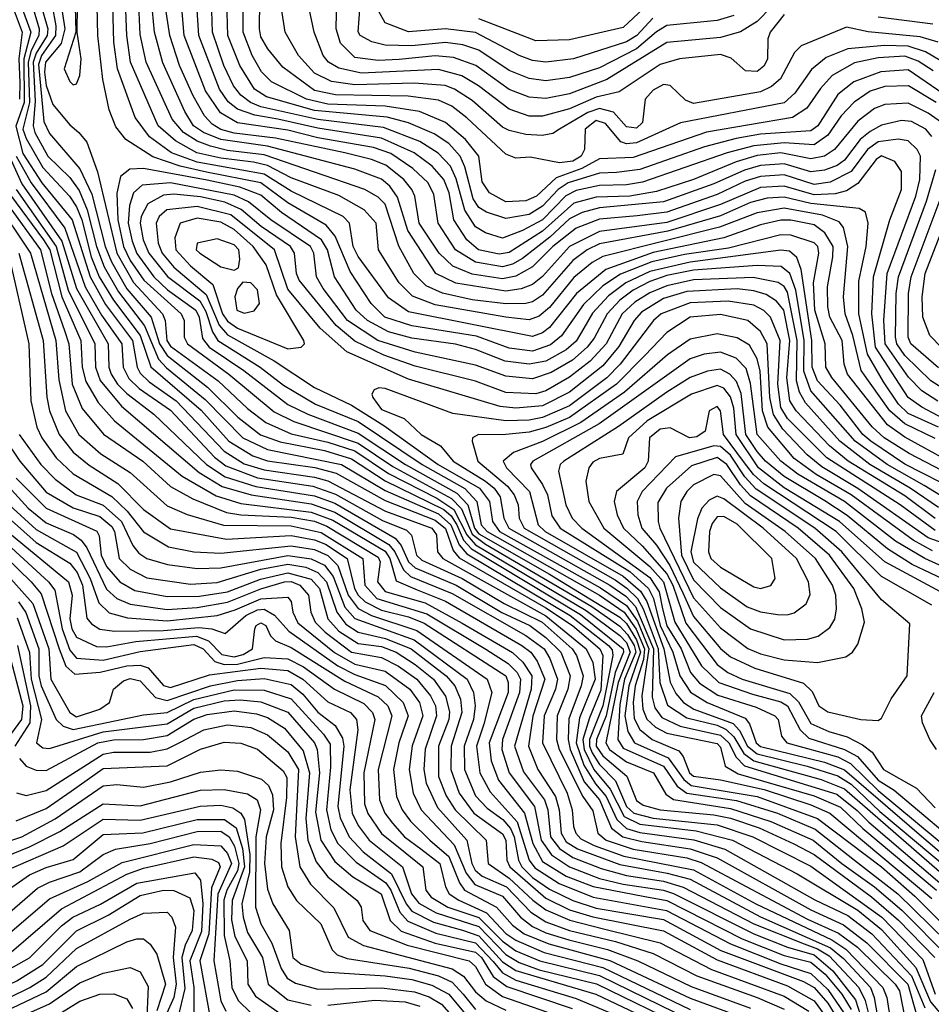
# Model space of a CAD drawing. Extents: x 501367 to 657802, y 482273 to 547541.
# Tile 416 of 656: x 621176 to 623894, y 506285 to 509222. Entities that reach past the tile are written whole.
import ezdxf

# ---------------------------------------------------------------- set-up
doc = ezdxf.new("R2010")
doc.units = 0

msp = doc.modelspace()

# ---------------------------------------------------------------- linework, layer by layer
at = {"layer": '0CON20XD'}
for points in [[(623899.2, 509069.2), (623855, 509098), (623815, 509112.7), (623735, 509107.7), (623665, 509092.8), (623598.8, 509055), (623563.3, 509016.7), (623522.4, 508957.6), (623479.8, 508930.2), (623223.9, 508886.1), (623005, 508810.9), (622905, 508807.3), (622851.5, 508778.5), (622775, 508750.5), (622716.4, 508695), (622685, 508681.6), (622625, 508678.4), (622577, 508705), (622555, 508738.1), (622544.5, 508815), (622505.2, 508865), (622445, 508915.4), (622367.8, 508947.8), (622265, 508964), (622095, 508970.1), (622031, 508985), (621926.5, 509036.5), (621896.4, 509066.4), (621868.7, 509115), (621841.6, 509185), (621840.4, 509455)], [(623920.2, 509100.2), (623876.2, 509126.2), (623825, 509142.9), (623754.7, 509145.3), (623645.1, 509134.9), (623580.6, 509109.4), (623536.6, 509073.4), (623487, 509003), (623455, 508974), (623145.9, 508914.1), (623015, 508854.1), (622985, 508851.9), (622967.7, 508857.7), (622922.1, 508912.1), (622895, 508921.3), (622862.1, 508895), (622859.9, 508835), (622849.7, 508815), (622825, 508799.9), (622785.3, 508794.7), (622698.2, 508811.8), (622655, 508808.5), (622625, 508820.6), (622509.1, 508929.1), (622464, 508964), (622425, 508982.1), (622334.2, 508994.2), (622117.6, 508997.6), (622055, 509010.4), (621960.3, 509080.3), (621915.6, 509135), (621895, 509170.7), (621890.3, 509195), (621893.9, 509445)], [(621335, 509027.3), (621345, 509030.5), (621355.2, 509055), (621359.3, 509105), (621347.3, 509185), (621349.4, 509345), (621345, 509372.9), (621335, 509387.3), (621327.1, 509345), (621341.2, 509261.2), (621343.4, 509185), (621308.1, 509075), (621325, 509037.1), (621335, 509027.3)], [(623924.8, 508914.8), (623885, 508943.2), (623825, 508973), (623755, 508968.5), (623725, 508956.5), (623675, 508919.2), (623605.5, 508835), (623575, 508814.9), (623535, 508806.5), (623445, 508824.6), (623375, 508816.8), (623312.3, 508797.7), (623184.7, 508745), (623075, 508709.4), (622995, 508695.9), (622895, 508692.3), (622828.1, 508675), (622735, 508590.6), (622635, 508527.5), (622605, 508522.3), (622543.8, 508535), (622509, 508565), (622470.7, 508625), (622456.3, 508705), (622440.3, 508745), (622405.2, 508785), (622352.2, 508825), (622255, 508868.9), (622065, 508898.7), (621945.2, 508925.2), (621876.9, 508936.9), (621825.3, 508955.3), (621797.1, 508977.1), (621771.8, 509015), (621710.3, 509175), (621697.2, 509375)], [(624025, 507981.8), (623866.1, 508066.1), (623825, 508094.6), (623727.6, 508245), (623716.4, 508345), (623721.3, 508455), (623770.5, 508625), (623804.8, 508715), (623805, 508769.2), (623785, 508799.1), (623745, 508815.7), (623729.5, 508805), (623675, 508733.4), (623641.5, 508711.5), (623607.2, 508702.8), (623545, 508699.9), (623455, 508725.6), (623385, 508720.9), (623265, 508670.6), (623105, 508616.5), (622905, 508590), (622815, 508545.3), (622735, 508456.3), (622705, 508432.2), (622671.3, 508418.7), (622625, 508411.8), (622475.8, 508435.8), (622416.7, 508465), (622332.9, 508592.9), (622302.4, 508692.4), (622279.9, 508725), (622255, 508745.9), (622175, 508776.4), (621914.7, 508844.7), (621775, 508864.6), (621723.4, 508885), (621693.6, 508905), (621668, 508948), (621603, 509093), (621577.3, 509185), (621562.9, 509345)], [(623895, 508873.4), (623877.6, 508895), (623835, 508918.4), (623805, 508921.5), (623745, 508906.8), (623711.6, 508888.4), (623682.2, 508865), (623635, 508803.1), (623612.9, 508787.1), (623575, 508772.6), (623535, 508767.6), (623455, 508792.4), (623385, 508786.7), (623336.8, 508773.2), (623245, 508732.2), (623095, 508678.4), (622905, 508661.1), (622853.3, 508646.7), (622815, 508627.9), (622756.6, 508573.4), (622675, 508510), (622645, 508493.1), (622615, 508485.1), (622535, 508498.6), (622475.2, 508535.2), (622423.4, 508615), (622410.9, 508700.9), (622393.9, 508735), (622348.2, 508778.2), (622282.5, 508822.5), (622230.8, 508840.8), (622065, 508869.5), (621975, 508892.5), (621825, 508914.2), (621774.1, 508944.1), (621730, 509010), (621666.4, 509175), (621649.9, 509365)], [(623908.2, 508975), (623825.8, 509025), (623755, 509022.7), (623711.5, 509008.5), (623663.9, 508976.1), (623625.2, 508934.8), (623585, 508877.2), (623545, 508848.9), (623455, 508854.8), (623365, 508846), (623285.5, 508824.5), (623033.2, 508736.8), (622985, 508728.8), (622905, 508727.7), (622835, 508712.3), (622803.8, 508696.2), (622734.3, 508625), (622675, 508593.5), (622615, 508570.6), (622565, 508586.2), (622535, 508603.8), (622503.3, 508653.3), (622477.5, 508747.5), (622459.8, 508785), (622423.9, 508823.9), (622368.7, 508858.7), (622260.6, 508900.6), (622065, 508924.6), (621895, 508962), (621864.1, 508975), (621835, 508996.7), (621813.4, 509025), (621784.9, 509084.9), (621751.1, 509185), (621745.8, 509345)], [(623947.9, 508987.9), (623825, 509072.7), (623743.3, 509066.7), (623663.1, 509036.9), (623615, 508998.9), (623555.4, 508905), (623535, 508889.9), (623385, 508880.1), (623312.3, 508867.7), (623217.8, 508842.2), (623025, 508775.3), (622955, 508766.3), (622905, 508764.3), (622811.6, 508735), (622781.8, 508715), (622735, 508665.9), (622695, 508640.8), (622625, 508628.5), (622568.1, 508648.1), (622545, 508661.9), (622527.4, 508687.4), (622503, 508783), (622489, 508815), (622455, 508852.3), (622411.6, 508881.6), (622335, 508914.3), (622271, 508931), (622055, 508951.3), (621911.4, 508991.4), (621875.8, 509015), (621832.4, 509085), (621796.7, 509175), (621791.4, 509345)], [(623460, 509305), (623375, 509216.8), (623325, 509185.2), (623265, 509169.1), (623105, 509153.5), (622926.7, 509043.3), (622815, 509000.5), (622745, 508986.7), (622695, 508990.6), (622635, 509013.4), (622535.4, 509085.4), (622469.5, 509109.5), (622415, 509114.3), (622307, 509103), (622245, 509099.8), (622175, 509109.3), (622132.3, 509152.3), (622119, 509195), (622122.1, 509335)], [(621233.7, 509285), (621259.6, 509195), (621257.3, 509175), (621225, 509121.8), (621216.1, 509095), (621221.6, 508978.4), (621215.6, 508905), (621221.1, 508885), (621260.1, 508815), (621325, 508750.7), (621352.8, 508712.8), (621377.3, 508655), (621404.6, 508545), (621427.2, 508485), (621469.9, 508409.9), (621548.3, 508308.3), (621589.6, 508209.6), (621613.5, 508183.5), (621728.8, 508088.8), (621841.1, 507975), (621915, 507939.7), (622135, 507894.8), (622265, 507817.7), (622425, 507747.8), (622461.1, 507715), (622485.9, 507655.9), (622509.1, 507629.1), (622816.7, 507445), (622931.8, 507355), (622942.7, 507342.7), (622944.3, 507325), (622914.5, 507175.5), (622875, 507075), (622874.6, 507055), (622882.8, 507035), (622905, 506999.8), (622952, 506952), (622985, 506875.1), (623007.1, 506855), (623065, 506840.1), (623255, 506820.3), (623361.7, 506785), (623535, 506696.7), (623746.5, 506545), (623868.3, 506418.3), (623905.4, 506315)], [(621293.8, 509303.8), (621309.9, 509195), (621299.2, 509150.8), (621252.9, 509095), (621249.7, 509065), (621255, 509025.9), (621275, 508968.8), (621325, 508908.1), (621351.8, 508885), (621376.3, 508856.3), (621408.2, 508768.2), (621465.5, 508525), (621515, 508437.9), (621601.8, 508345), (621609.5, 508325), (621614.8, 508265), (621625, 508248.3), (621767.7, 508145), (621855, 508062.3), (621909.9, 508019.9), (621985, 507987), (622095, 507961.9), (622175, 507935.9), (622275, 507868.6), (622419.3, 507795), (622470.4, 507760.4), (622508.5, 507685), (622535, 507655.6), (622865, 507459.8), (622965, 507385.2), (622985, 507363.8), (622996.1, 507335), (622960.5, 507245), (622923.1, 507065), (622934.7, 507045), (622985, 507008.3), (623065.5, 506975), (623102, 506912), (623125.4, 506895.4), (623295, 506869.2), (623415, 506830.4), (623541.4, 506775), (623626.9, 506705), (623725, 506635.8), (623805.8, 506565.8), (623945.7, 506425)], [(621155.8, 509255.8), (621183.6, 509185), (621172.7, 509105), (621176.4, 509035), (621175.5, 508984.5)], [(621172.8, 509282.8), (621209.4, 509185), (621188.1, 509105), (621189.3, 508975), (621164.5, 508904.5), (621185, 508823.1), (621241.5, 508735), (621332.1, 508625), (621385.4, 508454.6), (621431.9, 508371.9), (621512.6, 508265), (621525.6, 508185.6), (621535, 508168), (621561.8, 508141.8), (621642.7, 508085), (621785, 507934.5), (621845, 507897.3), (621905, 507878.9), (622055, 507857.6), (622095, 507846.3), (622266.1, 507756.1), (622404.8, 507705), (622418.9, 507685), (622421.8, 507635), (622437.2, 507615), (622745, 507443.9), (622864.7, 507345), (622884.7, 507305), (622892.1, 507255), (622845, 507139.8), (622835, 507065), (622858.2, 506998.2), (622893, 506943), (622924.1, 506905), (622955.8, 506835.8), (622985, 506809.8), (623025, 506797.2), (623185.7, 506775.6), (623278.1, 506748.1), (623546.7, 506596.7), (623645, 506550.3), (623716.4, 506495), (623835, 506369.6), (623874.3, 506274.3)], [(621215.7, 509255), (621233.8, 509195), (621232.6, 509175), (621210.4, 509129.6), (621201.5, 509095), (621204.8, 508975.2), (621185.4, 508895.4), (621195, 508867.7), (621245, 508780.8), (621324.6, 508695), (621345, 508663.6), (621360.7, 508625), (621389.2, 508515), (621413, 508455), (621455.1, 508385), (621535, 508279.6), (621566.9, 508186.9), (621717.1, 508057.1), (621799.3, 507965), (621871.3, 507921.3), (621915, 507906.2), (622056, 507886), (622119, 507869), (622265, 507788.2), (622415, 507729), (622445, 507703.9), (622468.2, 507638.2), (622486.5, 507616.5), (622745, 507467.9), (622823.6, 507415), (622906, 507345), (622914.8, 507325), (622908.2, 507221.8), (622875, 507139.4), (622855.1, 507075.1), (622858.5, 507045), (622888.1, 506985), (622936.7, 506926.7), (622977.9, 506845), (623025, 506822.2), (623192.5, 506802.5), (623301.3, 506775), (623494.2, 506674.2), (623675, 506565.4), (623745, 506508), (623847.9, 506395), (623892, 506292), (623956.7, 506215)], [(621272.9, 509262.9), (621283.7, 509203.7), (621282.9, 509175), (621240.8, 509115), (621232.1, 509087.9), (621247.9, 508917.9), (621265, 508882.6), (621355, 508777), (621391.1, 508701.1), (621430.3, 508545), (621449.2, 508499.2), (621495, 508419.2), (621567.5, 508335), (621592.5, 508255), (621615, 508219.8), (621736, 508126), (621826.2, 508036.2), (621893.5, 507983.5), (621952.4, 507962.4), (622085, 507936.7), (622165, 507912), (622265, 507846.1), (622440.6, 507760.6), (622462.3, 507742.3), (622478.8, 507715), (622499.4, 507669.4), (622523.1, 507643.1), (622847.8, 507447.8), (622975, 507345.1), (622976.3, 507335), (622951.4, 507275), (622924.4, 507145.6), (622895.8, 507075), (622894.4, 507055), (622915, 507026.4), (622986.1, 506965), (623015, 506893.1), (623035, 506879.4), (623085.5, 506865), (623245, 506850.3), (623295, 506839.9), (623381, 506811), (623483.8, 506763.8), (623545, 506731.6), (623716, 506606), (623796, 506536), (623904.1, 506425)], [(623975, 507851.5), (623827.7, 507927.7), (623753, 507975), (623717.5, 508007.5), (623597.2, 508155), (623579.7, 508185), (623577.9, 508255), (623546.6, 508355), (623543, 508437), (623558.8, 508525), (623555.4, 508545), (623545, 508556.7), (623475, 508578.9), (623445, 508579.8), (623289.7, 508540.3), (623158.1, 508521.9), (623060.3, 508499.8), (622967, 508463), (622915, 508428.1), (622857.2, 508372.8), (622791.3, 508278.7), (622758.2, 508251.8), (622705, 508233.5), (622635, 508242.4), (622537.5, 508277.6), (622345, 508308.4), (622264.8, 508335), (622224, 508375), (622160.9, 508470.9), (622116, 508576), (622089.4, 508609.4), (621975, 508676.1), (621895.1, 508735.1), (621732.9, 508767.1), (621654.5, 508784.5), (621572.4, 508812.4), (621492.4, 508865), (621462, 508902), (621442.6, 508952.6), (621423.8, 509043.8), (621409.2, 509175), (621407, 509263)], [(623945.3, 507905.3), (623815, 507976.7), (623763.4, 508013.4), (623644.4, 508165), (623634, 508194), (623627.8, 508265), (623591.5, 508335), (623584.9, 508365.1), (623584.2, 508425), (623600.8, 508515), (623600.9, 508545), (623576.6, 508586.6), (623545, 508610.2), (623475, 508624.1), (623445, 508623.7), (623385, 508609.8), (623275, 508571.4), (623065, 508527.9), (622923, 508477), (622836.4, 508405), (622755, 508303.7), (622735, 508288.1), (622705, 508277.4), (622335, 508350.4), (622275, 508392.2), (622185, 508515.6), (622170.1, 508545), (622159.3, 508615), (622139.8, 508635), (621985, 508710.7), (621905, 508761.5), (621705, 508797.1), (621628.4, 508825), (621562.8, 508872.8), (621520.3, 508930.3), (621467.6, 509075), (621456.8, 509155), (621453.4, 509265)], [(623905, 507972.6), (623815, 508016.1), (623769.9, 508055), (623685.2, 508175.2), (623659.8, 508279.8), (623636.6, 508345), (623631.7, 508395), (623645.4, 508545), (623631.9, 508601.9), (623619.2, 508619.2), (623569.3, 508639.3), (623455, 508660), (623375, 508646.2), (623262.6, 508602.6), (622914.9, 508515.1), (622882.9, 508497.2), (622827.6, 508452.4), (622755, 508363.4), (622725, 508337.1), (622695, 508326.6), (622625, 508334.7), (622415, 508371.6), (622347.1, 508397.1), (622306.9, 508436.9), (622245.2, 508535), (622238.4, 508615), (622203, 508655), (622127.6, 508697.6), (621985, 508750.3), (621915, 508786.6), (621873.2, 508796.8), (621775, 508808.6), (621704, 508825), (621640.5, 508860.5), (621589.1, 508905), (621506.4, 509095), (621495.1, 509175), (621491.2, 509275)], [(623915, 508006.4), (623825, 508047.4), (623795.9, 508075), (623751.4, 508141.4), (623703.8, 508223.8), (623677.9, 508345), (623678, 508442), (623699.2, 508545), (623705.9, 508615), (623697.7, 508647.7), (623678.8, 508658.8), (623535, 508674), (623455, 508692.7), (623405, 508689.1), (623355, 508676.4), (623265, 508636.9), (623108.7, 508591.3), (622905, 508553), (622868, 508535), (622825, 508503.3), (622735, 508400.1), (622705, 508380.8), (622684.5, 508375.5), (622625, 508374.3), (622525, 508386.6), (622436.3, 508406.3), (622387.8, 508427.8), (622351, 508465), (622306.5, 508546.5), (622265, 508671.6), (622245, 508692.5), (622205.3, 508715.3), (621905, 508819.2), (621795, 508832), (621744.2, 508844.2), (621705, 508859.5), (621663.8, 508885), (621630, 508925), (621552.4, 509095), (621535, 509177.5), (621531.4, 509265)], [(623913.7, 508083.7), (623865.5, 508115), (623825.6, 508155.6), (623756.1, 508255), (623752.1, 508325), (623762, 508465), (623847.6, 508695), (623859.4, 508745), (623861.4, 508815), (623851.8, 508835), (623825, 508861), (623795.4, 508865.4), (623735, 508857.9), (623703.7, 508835), (623655, 508769.1), (623592.8, 508737.2), (623545, 508730.6), (623455, 508759), (623385, 508754.4), (623339.4, 508740.6), (623255, 508700.4), (623105, 508647.6), (623016.6, 508636.6), (622905, 508627), (622835, 508600), (622765.4, 508545), (622705, 508484.4), (622655, 508456.5), (622615, 508448.5), (622525, 508462.6), (622467.1, 508487.1), (622426.2, 508525), (622366.7, 508615), (622353.5, 508695), (622344.9, 508714.9), (622321.4, 508745), (622267.7, 508787.7), (622224.6, 508805), (622144.9, 508824.9), (621938.8, 508868.8), (621815, 508883.9), (621775, 508894.5), (621750.1, 508910.1), (621726.9, 508935), (621692.8, 508995), (621652.4, 509085), (621623.4, 509175), (621609.9, 509265)], [(623914.7, 509154.7), (623860.5, 509170.5), (623706.1, 509186.1), (623640.8, 509199.2), (623505.9, 509144.1), (623486.2, 509123.8), (623444.4, 509045.6), (623417.5, 509022.5), (623385, 509006.3), (623185, 508972.3), (623161.4, 508981.4), (623115.1, 509025.1), (623095, 509028.6), (623065, 509012), (623041.2, 508985), (623032.5, 508915), (623015, 508898.3), (622985, 508902.3), (622946.2, 508946.2), (622905, 508957.3), (622870, 508945), (622785.4, 508895), (622765, 508882.6), (622733.2, 508876.8), (622685, 508879.1), (622635, 508891), (622615, 508901.7), (622525, 508980.6), (622471.9, 509015), (622444.3, 509025.7), (622352.4, 509032.4), (622175, 509027.5), (622105, 509037.6), (622055, 509062.1), (622007.4, 509115), (621967.6, 509185), (621956.8, 509255)], [(623455, 509237.5), (623413.2, 509185), (623406.8, 509165), (623405.6, 509104.4), (623395, 509082.9), (623375, 509067), (623339.5, 509069.5), (623297.2, 509107.2), (623265, 509118.3), (623142.9, 509105), (623085, 509087.8), (622962.9, 509007.1), (622895, 508990.9), (622815, 508955.7), (622735, 508934.6), (622695, 508933.8), (622635, 508954.5), (622544, 509025), (622494.4, 509054.4), (622425, 509073.6), (622195, 509062.4), (622127.2, 509077.2), (622096.5, 509095), (622081, 509115), (622054, 509185), (622039.1, 509255)], [(623305, 509234), (623255, 509219.2), (623105, 509204.9), (623075, 509185.6), (623015, 509135.3), (622905, 509078.5), (622815, 509049.5), (622745, 509039.6), (622695, 509046.2), (622635, 509070.6), (622545, 509131.1), (622497.1, 509147.1), (622445, 509154.3), (622345, 509144.3), (622265, 509145.4), (622226, 509156), (622191.1, 509175), (622184.8, 509185.2), (622191.4, 509265)], [(623051, 509269), (622975, 509198.4), (622815, 509161.4), (622715, 509159.1), (622545, 509224.7)], [(623063.2, 509226.8), (623016.2, 509175), (622985, 509156), (622826.7, 509105), (622745, 509095.1), (622705, 509099.9), (622665, 509114.9), (622535, 509184), (622445.7, 509194.3), (622335, 509185.7), (622265, 509212.5), (622243, 509253)], [(623898.1, 509208.1), (623735, 509229)], [(621165.6, 508815), (621209.5, 508735), (621310.3, 508600.3), (621370.8, 508425), (621420.1, 508340.1), (621480.8, 508255), (621484.3, 508185), (621501.6, 508151.6), (621532, 508122), (621625, 508057.6), (621756.9, 507916.9), (621790.7, 507890.7), (621885, 507855.6), (622049.7, 507830.3), (622117, 507807), (622257.9, 507727.9), (622329.2, 507699.2), (622343.9, 507683.9), (622359.1, 507625), (622375, 507609.4), (622494.9, 507555), (622620.5, 507480.6), (622733.2, 507425), (622823, 507345), (622836.1, 507325), (622855.7, 507265), (622850.1, 507235), (622813.1, 507136.9), (622811, 507075), (622817.5, 507045), (622858.9, 506948.9), (622905, 506895), (622940, 506810), (622974.5, 506784.5), (623030.4, 506770.4), (623175, 506749.1), (623255, 506722.2), (623535, 506566.6), (623632.4, 506522.4), (623701.7, 506468.3), (623824.3, 506345), (623851.1, 506251.1)], [(621149.5, 508805), (621182.5, 508732.5), (621301.3, 508561.3), (621345, 508419.7), (621439.8, 508255), (621442, 508185), (621448.8, 508165), (621467.5, 508135), (621495, 508107.1), (621576.2, 508045), (621732.4, 507895), (621788.3, 507858.3), (621879.6, 507829.6), (622055, 507802), (622115, 507779.6), (622295.8, 507675.8), (622313.2, 507653.2), (622334.6, 507605), (622355, 507586.8), (622477.1, 507535), (622613.8, 507453.8), (622696.7, 507415), (622745, 507379), (622789.3, 507335), (622817, 507265), (622810.1, 507225), (622777.9, 507145), (622776.4, 507075), (622784.5, 507045), (622854.9, 506905), (622885, 506862.5), (622900, 506795), (622924.4, 506775), (623005, 506747.8), (623165, 506721.8), (623208.2, 506708.2), (623525, 506539.3), (623616.9, 506496.9), (623673.9, 506455), (623786.2, 506345), (623799.3, 506325), (623818.4, 506228.4)], [(623975.2, 507815), (623815, 507896), (623713.2, 507965), (623690.1, 507985), (623621.8, 508071.8), (623554.4, 508144.4), (623538.4, 508185), (623537.2, 508265), (623506.3, 508476.4), (623493, 508513), (623471.3, 508531.3), (623445, 508534.6), (623175, 508498.8), (623055, 508471.1), (622982.9, 508437.1), (622931.7, 508398.3), (622883.4, 508346.6), (622858.3, 508301.7), (622835, 508263.1), (622805, 508237.1), (622745, 508203.1), (622695, 508194.3), (622623.3, 508203.3), (622535, 508237.7), (622475, 508253.6), (622345, 508272), (622275, 508291.1), (622213.2, 508325), (622178.6, 508355), (622114.9, 508455), (622093.9, 508535), (622075.3, 508565.3), (621956.7, 508646.7), (621895, 508698.4), (621832.4, 508722.4), (621735, 508742.8), (621545, 508778.2), (621503.9, 508776.1), (621476.2, 508753.8), (621465.3, 508704.7), (621468.6, 508625), (621485.6, 508545), (621505, 508503.5), (621545.5, 508445), (621657.3, 508345), (621666.1, 508325), (621666.1, 508275), (621676.4, 508255), (621799, 508165), (621935, 508052.2), (621993.5, 508023.5), (622185, 507959), (622288.8, 507888.8), (622463.5, 507793.5), (622492.6, 507762.6), (622525, 507687), (622565, 507657.4), (622882, 507472), (622965, 507413.3), (622987.9, 507387.9), (623008.1, 507355), (623012.6, 507335), (622979, 507255), (622965, 507179.7), (622959.4, 507075), (622975, 507049.1), (623095.7, 506995.7), (623136, 506936), (623164.6, 506914.6), (623312.7, 506892.7), (623435.6, 506855), (623547.8, 506807.8), (623664.9, 506715), (623794.6, 506614.5), (623987.8, 506425)], [(623925, 508123.7), (623892.4, 508145), (623815, 508220.4), (623791.2, 508255), (623786.8, 508275), (623789.6, 508405), (623796.4, 508455), (623879.6, 508680.4), (623907.5, 508775)], [(623934.6, 507794.6), (623872.4, 507832.4), (623762, 507895), (623666.5, 507965), (623535, 508115.1), (623513.8, 508173.8), (623514.6, 508265), (623489.5, 508415), (623472, 508465), (623446, 508486), (623375, 508488.5), (623185, 508474.3), (623105, 508458.8), (623055, 508441.4), (623004.8, 508415.2), (622964.9, 508385.1), (622927.3, 508345), (622888.5, 508271.5), (622867.9, 508245), (622824.1, 508205.9), (622760.8, 508169.2), (622705, 508150.9), (622625, 508158.6), (622535, 508191.9), (622355, 508230.5), (622244.1, 508265), (622153.6, 508325), (622080.5, 508420.5), (622060.5, 508455), (622053, 508525), (622043.1, 508545), (621924.8, 508625), (621858.1, 508678.1), (621815, 508698), (621625, 508734.9), (621541.3, 508728.7), (621515.5, 508705), (621502.7, 508667.3), (621499.5, 508615), (621511.3, 508561.3), (621525, 508524.9), (621575.5, 508455), (621616.3, 508416.3), (621701, 508355), (621710.4, 508335), (621720.6, 508270.6), (621741.1, 508245), (621844.2, 508175), (621975, 508074.2), (622035, 508045.1), (622185, 507988.9), (622326.3, 507895), (622479.5, 507809.5), (622512.2, 507775), (622532, 507705), (622545, 507688.4), (622755, 507568.5), (622965, 507439.7), (622985, 507420.8), (623015, 507372.3), (623027, 507335), (622991.6, 507235), (622980.5, 507145), (622988.8, 507098.8), (623009, 507065), (623109.7, 507019.7), (623155.8, 506955.8), (623177.6, 506937.6), (623374.8, 506904.8), (623555, 506838.9), (623745, 506695.1), (623845, 506607.8), (624028.6, 506425)], [(623925, 508243.4), (623889.7, 508279.7), (623868.7, 508335), (623866.2, 508395), (623876.1, 508465), (623979.1, 508730.9)], [(621148.7, 508698.7), (621246.8, 508565), (621265.5, 508535), (621301.2, 508395), (621358.2, 508265), (621362.5, 508185), (621372.9, 508142.9), (621410.1, 508080.1), (621458.4, 508025), (621660.3, 507860.3), (621761.7, 507801.6), (621835, 507778.9), (622045, 507752.8), (622109.2, 507729.2), (622265, 507636.6), (622279, 507615), (622298.3, 507548.3), (622361.1, 507521.1), (622445, 507487.3), (622673.3, 507355), (622700, 507335), (622718.6, 507308.6), (622741.7, 507255), (622705.5, 507144.5), (622692.4, 507055), (622720.9, 506985), (622773.6, 506905), (622784.2, 506865), (622790.5, 506795), (622805, 506769.8), (622838.7, 506748.7), (622965, 506702.1), (623106.6, 506676.6), (623175, 506658), (623385, 506546), (623593.1, 506453.1), (623631.8, 506421.8), (623712.3, 506335), (623723.4, 506305), (623737.4, 506225)], [(621165.7, 508715.7), (621285, 508545), (621320.2, 508415), (621400, 508255), (621401.6, 508185), (621415.5, 508145.5), (621479, 508069), (621711, 507871), (621779.2, 507829.2), (621865.8, 507804.2), (622045, 507778), (622115, 507752.8), (622276.2, 507656.2), (622294.5, 507634.5), (622320.5, 507580.5), (622341.1, 507561.1), (622465, 507509.9), (622685, 507384.9), (622739.2, 507345), (622756.9, 507316.9), (622779.6, 507255), (622773, 507225), (622739.5, 507145), (622734.5, 507064.5), (622808.2, 506915), (622823, 506865), (622827.2, 506815), (622834, 506795), (622848.8, 506778.8), (622888.3, 506758.3), (622977, 506727), (623185, 506686.2), (623370.8, 506585), (623597.6, 506477.6), (623639, 506449), (623749.6, 506335), (623761.2, 506305), (623772.7, 506235)], [(623915, 507766.6), (623831.3, 507825), (623710.6, 507895), (623621, 507965), (623519.3, 508079.3), (623501.2, 508111.2), (623491.9, 508145), (623493.6, 508265), (623465, 508408.7), (623455, 508425.8), (623437.5, 508437.5), (623363, 508453), (623185, 508446.1), (623105, 508428.4), (623055, 508407.3), (623010.3, 508379.7), (622972.3, 508345), (622924.2, 508255), (622876.8, 508203.2), (622814.8, 508155.2), (622745, 508115.1), (622715, 508106), (622625, 508110), (622535, 508143.4), (622355, 508188.5), (622261.6, 508221.6), (622175, 508263.2), (622119.5, 508309.5), (622008.8, 508445), (622000.9, 508465), (621995.2, 508525), (621983.1, 508545), (621895.7, 508605), (621835.8, 508655.8), (621787.4, 508677.4), (621715, 508693.5), (621635, 508701.2), (621605, 508698.2), (621557.7, 508672.3), (621537.6, 508635), (621534.9, 508615), (621544.4, 508565.6), (621561, 508525), (621616.3, 508456.3), (621713.2, 508383.2), (621731.1, 508351.1), (621750.7, 508290.7), (621766.9, 508265), (621892.3, 508185), (621962, 508132), (622057.5, 508075), (622185, 508023.7), (622375.4, 507895), (622503.2, 507823.2), (622538.6, 507785), (622552.1, 507715), (622569.6, 507695), (622905, 507505.2), (622977.8, 507455), (623014.3, 507404.3), (623039.1, 507345), (623036.2, 507313.8), (623011.4, 507235), (623004.8, 507185), (623007.8, 507137.8), (623024.9, 507105), (623062.1, 507075), (623141.1, 507041.1), (623154.4, 507024.4), (623172.9, 506975), (623185, 506965.1), (623265.3, 506954.7), (623395.6, 506925.6), (623535, 506880.2), (623591, 506855), (623895, 506600.7)], [(623915, 508183), (623833, 508255), (623824.9, 508275), (623825.5, 508405), (623834.3, 508455), (623932.2, 508717.8)], [(621100.8, 508685), (621208.4, 508525), (621283.3, 508265), (621292.3, 508147.7), (621312, 508055), (621351.7, 507985), (621417.4, 507927.4), (621505, 507871.3), (621615, 507772.3), (621675, 507746), (621783.9, 507713.9), (621985, 507711.7), (622075, 507692.2), (622199, 507615), (622205.1, 507535), (622240.5, 507495), (622389.4, 507449.4), (622565.7, 507344.3), (622632, 507302), (622659, 507275), (622669.3, 507255), (622665.9, 507215), (622615.2, 507074.8), (622613.2, 507045), (622635.3, 506975), (622711.2, 506875), (622730.8, 506775), (622761.2, 506731.2), (622815, 506694.9), (622905, 506660.5), (622975, 506643.3), (623095, 506625.9), (623125.5, 506615.5), (623365, 506495.1), (623465, 506455.6), (623545, 506432.8), (623600.4, 506385), (623667.9, 506297.9), (623716.2, 506145)], [(621123.6, 508693.6), (621237.4, 508535), (621270.6, 508405), (621308.9, 508295), (621322.3, 508255), (621332.2, 508135), (621362.3, 508062.3), (621425.8, 507985.8), (621542.6, 507905), (621625, 507829.8), (621692.4, 507792.4), (621791.9, 507751.9), (621835, 507744.6), (621985, 507737.8), (622055, 507725.6), (622091.6, 507711.6), (622245, 507619.2), (622250.4, 507605), (622242.9, 507545), (622265, 507516), (622385, 507482.5), (622495, 507421.9), (622644.8, 507334.8), (622675.7, 507305.7), (622703.2, 507265), (622700.8, 507225), (622651, 507055), (622678.4, 506978.4), (622740.9, 506895), (622750.9, 506865), (622758.6, 506785), (622785, 506749.8), (622825, 506722.5), (622909.6, 506689.6), (622985, 506669), (623095, 506652.7), (623154.2, 506634.2), (623365, 506524.9), (623514.8, 506465), (623555, 506450.5), (623589.2, 506429.2), (623677.4, 506335), (623696.4, 506296.4), (623718.4, 506208.4)], [(623905, 507734.5), (623815, 507801.9), (623645.6, 507905), (623590.4, 507950.4), (623490.5, 508055), (623472.4, 508085), (623463.3, 508153.3), (623472.3, 508265), (623453.8, 508355), (623432.8, 508382.7), (623402, 508402), (623365, 508413.6), (623315, 508418.7), (623165, 508410.7), (623095, 508389.8), (623030.2, 508349.8), (623008.4, 508325), (622962.5, 508247.5), (622915, 508189.3), (622815, 508110.8), (622735, 508069.7), (622655, 508062.7), (622608.1, 508068.1), (622335, 508149.3), (622150.7, 508230.7), (622072.1, 508302.1), (621975, 508417.7), (621935.4, 508535), (621805, 508640.1), (621705, 508664.8), (621614.9, 508655.1), (621591.6, 508635), (621582.3, 508615), (621588.3, 508555), (621600.5, 508525), (621635, 508484.2), (621732.1, 508402), (621770.4, 508310.4), (621795, 508281.8), (621934.8, 508204.8), (622055, 508124.9), (622165, 508072.2), (622261.9, 508011.9), (622423.6, 507895), (622546.9, 507825), (622576.1, 507785), (622585.5, 507725), (622606.4, 507695), (622907.5, 507527.5), (622985, 507474.3), (623018.2, 507428.2), (623051.7, 507345), (623031, 507205), (623033.8, 507165), (623045.7, 507135.7), (623071.7, 507111.7), (623105, 507093.5), (623255, 507063), (623265, 507052.2), (623278.9, 506995), (623317.9, 506972.1), (623545, 506906.5), (623623, 506873), (623689.4, 506809.4), (623909.1, 506625)], [(621975, 508240.6), (622015, 508244.7), (622024.6, 508255), (622022.7, 508265), (621941.5, 508401.5), (621911, 508491), (621872.2, 508545), (621815, 508595.6), (621775, 508618.2), (621705, 508630.3), (621654.7, 508615), (621638.6, 508571.4), (621641.1, 508535), (621685, 508487.8), (621751.7, 508431.7), (621780.8, 508345), (621795, 508323), (621825, 508301.7), (621975, 508240.6)], [(621815, 508474.5), (621828.3, 508481.7), (621832.2, 508507.8), (621829.1, 508535), (621815, 508550.5), (621765, 508568.3), (621704.7, 508555), (621701.9, 508535), (621713.1, 508525), (621775, 508485.2), (621815, 508474.5)], [(621173.3, 508525), (621245.3, 508265), (621256.3, 508096.3), (621264.4, 508055), (621293, 507985), (621335, 507932.4), (621382.7, 507892.7), (621468.1, 507838.1), (621545, 507760.6), (621625, 507703.4), (621792.4, 507672.4), (621985, 507683.4), (622055, 507670.8), (622087.3, 507657.3), (622152, 507615), (622173.8, 507525), (622185, 507504.9), (622205.9, 507485.9), (622255, 507461), (622335, 507441.2), (622381.6, 507421.6), (622624.9, 507265), (622632.7, 507245), (622631.8, 507215), (622575.5, 507065), (622581.7, 507011.7), (622603.5, 506953.5), (622681, 506855), (622705.9, 506765), (622735, 506710.6), (622805, 506667.4), (622886, 506636), (623035, 506607.4), (623105, 506594.6), (623330.4, 506480.4), (623455, 506430.8), (623535, 506411.1), (623577.2, 506375), (623627.1, 506315), (623655, 506269.3)], [(621146.8, 508505), (621203.5, 508255), (621209.2, 508085), (621226.9, 508006.9), (621241.3, 507975), (621284.8, 507915), (621335, 507867.7), (621450.1, 507800.1), (621496, 507756), (621545, 507693.8), (621619.8, 507649.8), (621695, 507634.6), (621775, 507631), (621985, 507653), (622055, 507641.2), (622095, 507624.1), (622124.1, 507594.1), (622155, 507505), (622185, 507465.3), (622225, 507444.8), (622360.1, 507400.1), (622569.7, 507255), (622583.7, 507215), (622559.8, 507120.2), (622537.6, 507055), (622547.5, 506975), (622578.6, 506918.6), (622659.2, 506829.2), (622694.6, 506715), (622711.6, 506691.6), (622784.8, 506645), (622885.7, 506605), (623104.8, 506564.8), (623295.2, 506465.2), (623445, 506405.8), (623535, 506377.3), (623585, 506329.2), (623635, 506256.3)], [(621845, 508346.9), (621875, 508353.6), (621890.4, 508375), (621885, 508415.8), (621865, 508436.9), (621840.6, 508439.4), (621825, 508420), (621816.9, 508395), (621823.4, 508355), (621845, 508346.9)], [(623905, 507698.6), (623801.1, 507775), (623582.1, 507915), (623465, 508032.2), (623445.1, 508064.9), (623436.8, 508135), (623443.5, 508265), (623414.9, 508334.9), (623394.8, 508354.8), (623365, 508370), (623288, 508382), (623175, 508377.5), (623088.7, 508345), (623065.7, 508324.3), (622965.8, 508194.2), (622926.1, 508153.9), (622815, 508069.7), (622735, 508035.2), (622695, 508027), (622625, 508025.7), (622466.8, 508046.8), (622265, 508122.2), (622246.3, 508123.7), (622232.4, 508117.6), (622226.2, 508105), (622228.8, 508095), (622255, 508059.3), (622322.6, 508032.6), (622372.4, 507985), (622430.8, 507950.8), (622468.4, 507905), (622565, 507845.1), (622590.2, 507825), (622608.4, 507798.4), (622619.8, 507735), (622634.3, 507705), (622935.3, 507535.3), (622982.6, 507502.6), (623011.6, 507471.6), (623065.1, 507345.1), (623061.2, 507201.2), (623069.3, 507169.3), (623090, 507140), (623145, 507114.6), (623265, 507087.9), (623290.2, 507065), (623311.9, 507021.9), (623336.8, 506996.8), (623611.8, 506911.8), (623673.3, 506863.3), (623707.8, 506827.8), (623966.9, 506606.9)], [(624025, 507626.3), (623885, 507676.6), (623675, 507823.6), (623567.9, 507888), (623523.5, 507923.5), (623450.8, 508000.8), (623423.8, 508043.8), (623412.1, 508095), (623404.3, 508255), (623385, 508291.7), (623346.9, 508325), (623265, 508342.2), (623175, 508334.8), (623105, 508288.4), (623040.1, 508219.9), (622955, 508134.9), (622815, 508035.6), (622745, 508005.3), (622695, 507991.8), (622615, 507983.2), (622544.2, 507985), (622526.2, 507975), (622525.3, 507965), (622542.2, 507905), (622630.4, 507830.4), (622650.4, 507805), (622661.6, 507775), (622665.1, 507735), (622679.8, 507705), (622950.9, 507550.9), (622986.5, 507526.5), (623018.1, 507495), (623035.2, 507465), (623079.9, 507345), (623084.4, 507244.4), (623107.5, 507177.5), (623165, 507139.2), (623255, 507117.4), (623282, 507105), (623305, 507083.3), (623335, 507032.8), (623365, 507011.4), (623565.6, 506955.6), (623635, 506927.3), (623994.6, 506615)], [(623897.6, 507637.6), (623839.8, 507669.8), (623655, 507804.8), (623550.9, 507865), (623485, 507912.7), (623406.1, 508006.1), (623390.8, 508055), (623383.3, 508173.3), (623375, 508210.3), (623351.5, 508251.5), (623315, 508272.9), (623255, 508284.6), (623175, 508268.8), (623107.4, 508222.6), (622979.5, 508110.5), (622849.2, 508020.8), (622735, 507963.8), (622648.6, 507931.4), (622617.3, 507905), (622627, 507885), (622695.9, 507815), (622722, 507715), (622743, 507695), (622975, 507561.8), (623027.3, 507517.3), (623046.2, 507486.2), (623095.9, 507345), (623115, 507246.2), (623132.4, 507212.4), (623155.2, 507185.2), (623185.6, 507165.6), (623302.8, 507122.8), (623322, 507102), (623345.6, 507055), (623375, 507032.1), (623523.4, 506995), (623615, 506966.9), (623655, 506941.5), (623740.2, 506860.2), (623995.9, 506645.9)], [(623975, 507569.4), (623875, 507615.1), (623786.9, 507666.9), (623635, 507784.7), (623496.1, 507866.1), (623445.1, 507905.1), (623374.7, 507985), (623355, 508136.5), (623341.6, 508181.6), (623312.2, 508212.2), (623265, 508230.3), (623216.2, 508223.8), (623175, 508210.3), (622904, 508016), (622705.7, 507905), (622699.1, 507895), (622701.3, 507885), (622735.1, 507835), (622749.1, 507805), (622762.3, 507742.3), (622787.6, 507705), (622995.5, 507575.5), (623050.8, 507525), (623065.5, 507495), (623085, 507415), (623123.5, 507335), (623144.2, 507265), (623175.9, 507215.9), (623225.6, 507185.6), (623338.8, 507138.8), (623352, 507122), (623371.9, 507065), (623385, 507053.8), (623575, 507006.8), (623635, 506984.5), (623865, 506787), (624025, 506650.1)], [(623946.2, 507545), (623837.3, 507597.3), (623763.1, 507643.1), (623643.4, 507743.4), (623576.6, 507786.6), (623455, 507859.2), (623399.3, 507905), (623375, 507933.7), (623341.1, 507985), (623326.9, 508106.9), (623313.1, 508143.1), (623293.5, 508165), (623265, 508179.1), (623226.3, 508173.7), (623175, 508154.6), (623105, 508110.4), (622961.1, 508008.9), (622798.6, 507905), (622787.5, 507895), (622782, 507875), (622804.4, 507775), (622823.2, 507735), (622851.5, 507705), (623055, 507557.7), (623082.8, 507515), (623092.3, 507465), (623105, 507414.2), (623148.1, 507345), (623175.5, 507275), (623202.8, 507242.8), (623257.4, 507207.4), (623371.6, 507171.6), (623427.5, 507145), (623437.2, 507135), (623447.1, 507085), (623463.3, 507065), (623615, 507022.7), (623653.4, 507003.4), (623735, 506922.6), (624028.8, 506678.8)], [(623921.6, 507515), (623755, 507604.4), (623620, 507725), (623455, 507825.7), (623379, 507885), (623311.8, 507985), (623305, 508063.5), (623295, 508096.5), (623275, 508122.6), (623255, 508131.1), (623178.4, 508105), (623047, 508025), (622991.4, 507975), (622974.2, 507925.8), (622905, 507913.1), (622885, 507901.9), (622873, 507885), (622864.3, 507845), (622873, 507785), (622917.6, 507705), (623055, 507590.7), (623095, 507545.1), (623129.1, 507425), (623208.9, 507295), (623260.2, 507245), (623360.3, 507210.3), (623445, 507187.5), (623465, 507175.6), (623503.2, 507103.2), (623528.5, 507078.5), (623634.8, 507044.8), (623673.8, 507023.8), (623735, 506953.6), (623783.4, 506923.4), (624016.7, 506726.7)], [(623895, 507475.2), (623745, 507561.4), (623610, 507695), (623395, 507837.1), (623363.8, 507865), (623334.2, 507904.2), (623274.3, 507985), (623265.7, 508055), (623255, 508068.2), (623231.5, 508055), (623219.2, 507995), (623195, 507977.5), (623172.5, 507975), (623114.9, 508004.9), (623085, 508000.7), (623053.9, 507975), (623050.1, 507905), (623039.3, 507885), (622955.2, 507815), (622948.4, 507785), (622957.7, 507745), (622976.5, 507705), (623032.2, 507652.2), (623105, 507568.9), (623122.8, 507535), (623162, 507422), (623255, 507298.8), (623287.4, 507275), (623330, 507255), (623472, 507212), (623497.5, 507187.5), (623535, 507122.3), (623588.7, 507098.7), (623643, 507083), (623689.2, 507059.2), (623717.1, 507037.1), (623751.6, 506985), (623849.9, 506929.9), (623905, 506871)], [(621129.1, 507975), (621176.5, 507905), (621255, 507813), (621335, 507765.5), (621415, 507740.2), (621450, 507710), (621458.2, 507695), (621472.1, 507615), (621505, 507583), (621555, 507556.9), (621685, 507538.5), (621765, 507543.4), (621895, 507582.9), (621975, 507597.5), (622028.6, 507588.6), (622065, 507573.4), (622091, 507545), (622121.1, 507455), (622148.5, 507418.5), (622185, 507395.1), (622266.4, 507376.4), (622343.4, 507345), (622447.6, 507265), (622473.2, 507235), (622490.4, 507195), (622494.5, 507155), (622462.6, 507055), (622461.2, 506985), (622486.6, 506915), (622529.8, 506855), (622615, 506793.7), (622624.9, 506775), (622628.3, 506715), (622636.8, 506695), (622745, 506601.1), (622815, 506567.1), (622885, 506545.8), (623095, 506504), (623255, 506417.2), (623465, 506340.1), (623544.7, 506295), (623574.9, 506255)], [(621174.6, 507985), (621238.9, 507895), (621281.2, 507851.2), (621343.9, 507805), (621425, 507774.3), (621479.1, 507725), (621513.2, 507653.2), (621530.5, 507630.5), (621555, 507615.2), (621616.4, 507596.4), (621705, 507584.9), (621775, 507586.9), (621975, 507623.8), (622045, 507613.9), (622084.4, 507594.4), (622110.6, 507560.6), (622145, 507469.5), (622175, 507435.8), (622351.9, 507371.9), (622509.7, 507255), (622528.9, 507215), (622533.5, 507175), (622528.4, 507135), (622500.6, 507055), (622502.4, 506985), (622535, 506907.2), (622569.6, 506869.6), (622616.4, 506836.4), (622639.2, 506809.2), (622650.5, 506785), (622663.1, 506715), (622672.7, 506695), (622705, 506663.1), (622755, 506628.3), (622824.7, 506594.7), (622895, 506572), (623095, 506537.5), (623265.9, 506445.9), (623512.9, 506352.9), (623545, 506335), (623585, 506288.2), (623612, 506245)], [(623735, 507131.8), (623745, 507138.8), (623773.8, 507196.2), (623821.6, 507265), (623829.4, 507419.4), (623745, 507491.1), (623627.5, 507635), (623546.9, 507705), (623372, 507822), (623337.9, 507857.9), (623295, 507922.8), (623265, 507948.4), (623245, 507951.1), (623131.6, 507918.4), (623031.8, 507815), (623016.8, 507785), (623019.3, 507745), (623031.1, 507705), (623074.6, 507654.6), (623114, 507594), (623152.6, 507512.6), (623185, 507441.4), (623265, 507345.8), (623295, 507321.3), (623367.3, 507287.3), (623512.6, 507242.6), (623538.2, 507218.2), (623558.5, 507175), (623585, 507157.5), (623683.8, 507135), (623735, 507131.8)], [(623555, 507304.5), (623639, 507321), (623658.9, 507335), (623675, 507358.9), (623694.4, 507425), (623686.6, 507465), (623663.1, 507525), (623590, 507625), (623496.6, 507705), (623355, 507802.1), (623325, 507834), (623283.9, 507895), (623255, 507916), (623178.6, 507891.4), (623104.2, 507825), (623078.3, 507781.7), (623079.9, 507725), (623084.6, 507705), (623185, 507497.3), (623265, 507407.7), (623346.5, 507346.5), (623385, 507329.9), (623455, 507312.2), (623555, 507304.5)], [(621099.9, 507875), (621201.5, 507765), (621255, 507721.3), (621335.9, 507685.9), (621359.4, 507669.4), (621376.2, 507646.2), (621435, 507522.8), (621465, 507495.4), (621505, 507478.9), (621615, 507463.1), (621705, 507469), (621795, 507484), (621895, 507524.3), (621965, 507545.1), (621985, 507546.4), (622011.5, 507535), (622036.8, 507505), (622044.1, 507455), (622056.5, 507425), (622086.5, 507395), (622165, 507335.4), (622255, 507319.2), (622305, 507293.2), (622360.4, 507255), (622400.4, 507205), (622415.3, 507175), (622418.4, 507145), (622384.4, 507045.6), (622380.4, 506985), (622387.8, 506945), (622421.8, 506871.8), (622508.8, 506775), (622523.8, 506705), (622533.6, 506685), (622555, 506667.5), (622627.5, 506635), (622700, 506560), (622745, 506531.3), (622815.2, 506505.2), (622952.2, 506472.2), (623065, 506436.1), (623195, 506369.6), (623375, 506305.7), (623455, 506270.9)], [(621164.8, 507854.8), (621255, 507764.5), (621406.1, 507696.1), (621412.6, 507682.6), (621418.8, 507625), (621435, 507591.2), (621474.5, 507545), (621519.3, 507519.3), (621615, 507501.5), (621712.2, 507502.2), (621795, 507514.9), (621893.3, 507553.3), (621975, 507572.3), (622045, 507552.7), (622070, 507525), (622094.9, 507434.9), (622127.7, 507397.7), (622185, 507361), (622255, 507351.9), (622297.8, 507335), (622355, 507298.9), (622409.2, 507255), (622445, 507204.3), (622457.3, 507157.3), (622455.1, 507135), (622424.3, 507055), (622424.8, 506964.8), (622447.3, 506907.3), (622474.7, 506865), (622566.6, 506775), (622572.3, 506705), (622635, 506660.8), (622705.3, 506595.3), (622745, 506566.9), (622815.8, 506535.8), (622920.6, 506509.4), (623085, 506468.4), (623238.8, 506388.8), (623455, 506309.2), (623528.7, 506265)], [(623455, 507372.1), (623525, 507374), (623556.7, 507383.3), (623591.3, 507408.7), (623606, 507434), (623610.9, 507465), (623609.7, 507505), (623599, 507535), (623548.8, 507615), (623458.6, 507695), (623339.1, 507779.1), (623265, 507861.8), (623245, 507865.2), (623185, 507834.8), (623164.5, 507815), (623147.2, 507785), (623139.8, 507735), (623149.3, 507625), (623185, 507550.8), (623265, 507468.1), (623355, 507405.2), (623455, 507372.1)], [(623463.7, 507446.3), (623485, 507452.7), (623520.7, 507479.3), (623532.4, 507507.6), (623527.5, 507545), (623491.9, 507615), (623392.2, 507705), (623275, 507792.3), (623255, 507800.8), (623231.5, 507788.5), (623209.5, 507765), (623197.1, 507732.9), (623177.2, 507635), (623185, 507604), (623265, 507527.6), (623345, 507470.9), (623385, 507456.1), (623435, 507447.5), (623463.7, 507446.3)], [(621105, 507769.2), (621225, 507662.4), (621325, 507600.9), (621347.2, 507572.8), (621363.2, 507535), (621376.4, 507436.4), (621389.6, 507419.6), (621415, 507404.3), (621458.4, 507398.4), (621605, 507400.1), (621709.4, 507409.4), (621748.5, 507405), (621788.7, 507391.3), (621850.3, 507445), (621885, 507461.4), (621905, 507464), (621936, 507446), (621978, 507398), (622124.2, 507294.2), (622175, 507268.7), (622266, 507236), (622318.9, 507185), (622334.4, 507145), (622306.4, 507065), (622290, 506985), (622299.2, 506905), (622316.6, 506865), (622341, 506831), (622398.2, 506775), (622455.5, 506725.5), (622487, 506647), (622502.2, 506625), (622597, 506575), (622645, 506520.6), (622680, 506495), (622753.3, 506465), (622935.6, 506415.6), (623175, 506303.1), (623312.9, 506252.9)], [(621133.6, 507785), (621225, 507701.6), (621345, 507633.9), (621385.4, 507555), (621412.1, 507482.1), (621442.8, 507452.8), (621497.5, 507437.5), (621615, 507429.1), (621765, 507444.7), (621818, 507462), (621895, 507494.5), (621975, 507499.6), (621985, 507486.7), (621990.6, 507455), (622005, 507423.3), (622114.4, 507334.4), (622175, 507299.8), (622265, 507278.5), (622338.7, 507225), (622367.4, 507185), (622377.8, 507145), (622346.2, 507056.2), (622336.7, 506985), (622349, 506915), (622372.5, 506865), (622471, 506761), (622506.6, 506676.6), (622532.5, 506642.5), (622615, 506607.2), (622668.7, 506545), (622705, 506516.6), (622745, 506497.7), (622812.8, 506477.2), (622928.2, 506448.2), (623018.6, 506415), (623178, 506338), (623355, 506273.6)], [(623385, 507525.2), (623415, 507534.1), (623427.9, 507555), (623418, 507615), (623315, 507717.4), (623275, 507740), (623255, 507739.4), (623240.4, 507719.6), (623232.4, 507695), (623229.7, 507635), (623236.1, 507615), (623265, 507588.4), (623365, 507530.4), (623385, 507525.2)], [(621065, 507725.3), (621262.1, 507545), (621280.2, 507519.8), (621302, 507405), (621325, 507341.7), (621345, 507317.7), (621425, 507311.9), (621535, 507337.2), (621695, 507358.2), (621723.2, 507345), (621757.9, 507307.9), (621785, 507298.1), (621825, 507299.4), (621905, 507319.8), (621975, 507315.3), (622021.5, 507291.5), (622114.9, 507224.9), (622201.8, 507181.8), (622227.3, 507155), (622234.6, 507135), (622201.5, 506975), (622203.4, 506883.4), (622214.1, 506854.1), (622254.4, 506794.4), (622325, 506737.6), (622378.1, 506695), (622386.4, 506625), (622403.1, 506605), (622452.5, 506575), (622545, 506543.8), (622615, 506473.1), (622655, 506444.9), (622726.2, 506415), (622905, 506370.5), (623175, 506238.4)], [(621033.4, 507683.4), (621215, 507480.3), (621262.7, 507345), (621268.3, 507255), (621325, 507155.2), (621345, 507142), (621414.9, 507165.1), (621443.3, 507185), (621455.3, 507225), (621485, 507249.6), (621505, 507256.5), (621535, 507249.4), (621580.5, 507200.5), (621615, 507191.1), (621745.1, 507234.9), (621825, 507251), (621905, 507256.7), (621985, 507238.5), (622019.8, 507209.8), (622065, 507156.2), (622116.2, 507116.2), (622138.4, 507078.4), (622142.2, 507055), (622124.7, 506875), (622131.6, 506841.6), (622157.8, 506785), (622200.2, 506740.2), (622284, 506674), (622327.7, 506585), (622345, 506563.1), (622410, 506530), (622496.1, 506506.1), (622545, 506489.5), (622615, 506411.5), (622655.4, 506385.4), (622893.9, 506315), (623132.1, 506202.1)], [(621055, 507695.5), (621209.6, 507545), (621239.3, 507509.3), (621293.4, 507345), (621313.3, 507293.3), (621340.2, 507270.2), (621415.7, 507275.7), (621495, 507294.6), (621535, 507297), (621558.5, 507288.5), (621605, 507236.2), (621625, 507229.7), (621742.1, 507267.9), (621895, 507288), (621975, 507280.8), (622020, 507255), (622095, 507187), (622162.4, 507155), (622180.3, 507135), (622183.6, 507103.6), (622160, 506925), (622166.8, 506855), (622185, 506818), (622218, 506775), (622317.6, 506695), (622344.2, 506615), (622366.2, 506586.2), (622417.9, 506557.9), (622545, 506516.8), (622625, 506433.4), (622665, 506409.6), (622725, 506388.2), (622896, 506346), (623164.5, 506214.5)], [(621145, 507689.9), (621321.1, 507545), (621331.8, 507505), (621324.9, 507435), (621331, 507405), (621345, 507380.4), (621405, 507352.2), (621435, 507351.2), (621522.4, 507367.6), (621703.1, 507383.1), (621738.9, 507368.9), (621778.4, 507328.4), (621815, 507321.3), (621841.9, 507328.1), (621869.5, 507345), (621876.9, 507405), (621880.9, 507415), (621895, 507423.3), (621909.5, 507415), (621923.9, 507383.9), (621938.8, 507368.8), (621985, 507349), (622145, 507249.2), (622245, 507202), (622273.8, 507175), (622285.1, 507145), (622244.9, 506985), (622248.3, 506895), (622264.6, 506855), (622287, 506825), (622323.6, 506785), (622371.4, 506748.6), (622428.8, 506705), (622445.7, 506635), (622456.4, 506615), (622485.6, 506595.6), (622567.9, 506557.9), (622625, 506495.9), (622655, 506476.2), (622739.7, 506439.7), (622915, 506394.6), (623175, 506269.8)], [(621171.8, 507485), (621193.7, 507453.7), (621232.7, 507345), (621233.2, 507265), (621239.4, 507235), (621285, 507134.3), (621305.2, 507115), (621335, 507104.4), (621459.2, 507130.8)], [(621168, 507438), (621204.5, 507334.5), (621209.8, 507255), (621240.6, 507135), (621225.9, 507065), (621245, 507049.6), (621265, 507048.5), (621425, 507097.7), (621615, 507121.6), (621695, 507167.9), (621785, 507189.9), (621833.2, 507193.2), (621895, 507187.5), (621975, 507156.6), (622054.4, 507065), (622063, 507045), (622070, 506975), (622058.2, 506858.2), (622073.4, 506775), (622115, 506710.8), (622169.5, 506665)], [(621139.6, 507349.6), (621185.6, 507175), (621181.4, 507135), (621137.6, 507075)], [(621169.1, 507355), (621208.3, 507175), (621206.2, 507125), (621161.2, 507055)], [(621459.2, 507130.8), (621545, 507148.9), (621615, 507155.8), (621695, 507194.6), (621815, 507222.6), (621905, 507222.1), (621985, 507195.8), (622081.2, 507091.2), (622101, 507061), (622102, 506992), (622090.5, 506865), (622103.9, 506805), (622124.5, 506764.5), (622178.6, 506708.6), (622267.2, 506647.2), (622282.4, 506625), (622309.5, 506559.5), (622332.8, 506532.8), (622416.9, 506496.9), (622535, 506468.1), (622587.3, 506412.7), (622615, 506378.8), (622655, 506356.7), (622835, 506302.5), (623232.8, 506135)], [(623909.5, 507045), (623890, 507075), (623867.5, 507125), (623864.5, 507145), (623902.4, 507215)], [(621175, 507018.3), (621195, 506995.7), (621225, 506983.8), (621255, 506982.3), (621409.1, 507065), (621455, 507073.4), (621545, 507074.9), (621615, 507086.9), (621695, 507135.8), (621735, 507149.2), (621815, 507160.3), (621881.5, 507151.5), (621915, 507140.5), (621965, 507108.4), (622020.7, 507040.7), (622039.9, 506975), (622029.1, 506839.1), (622034.6, 506774.6), (622059.8, 506709.8), (622095, 506665.2), (622182, 506595), (622193.8, 506575), (622198.9, 506535), (622219.7, 506505), (622331, 506461), (622515.8, 506415), (622535, 506398.1), (622565.1, 506345), (622615, 506308.4), (622815, 506238.9)], [(621166.2, 506916.2), (621195, 506908.1), (621255, 506922.8), (621425, 507031.3), (621455, 507036.7), (621565, 507036.7), (621615, 507047), (621655, 507067), (621725, 507104.1), (621795, 507118.6), (621865, 507110.2), (621915, 507088.9), (621975, 507038.4), (622007.1, 506985), (621996.9, 506785), (622011.4, 506695), (622043.1, 506643.1), (622112.6, 506572.6), (622155.6, 506485.6), (622200.8, 506460.8), (622465, 506391.1), (622498.8, 506368.8), (622535, 506321.9), (622566.7, 506295), (622625, 506267.3)], [(621329, 506921), (621425, 506988), (621615, 506996.2), (621715, 507045.8), (621785, 507066.8), (621835, 507064.2), (621885, 507045.6), (621961.8, 506981.8), (621972, 506962), (621971.7, 506901.7), (621954.6, 506764.6), (621956.7, 506695), (621974.8, 506635), (622001, 506595), (622073.3, 506525), (622107.2, 506447.2), (622122.8, 506432.8), (622152.1, 506422.1), (622336.9, 506393.1), (622425, 506369.9), (622465, 506350.7), (622498.2, 506315), (622535, 506270)], [(621105, 506758.8), (621182.4, 506785), (621281.3, 506838.7), (621425, 506936.5), (621465, 506940.9), (621545, 506932.7), (621625, 506948.9), (621715, 506977.3), (621775, 506984.8), (621825, 506980.4), (621896.7, 506956.7), (621917.2, 506937.2), (621929.5, 506909.5), (621932.6, 506865), (621910.2, 506785), (621906.1, 506705), (621915, 506628.6), (621930.9, 506585), (621978.9, 506505), (621990.2, 506425), (622014.7, 506404.7), (622082.3, 506382.3), (622265, 506369.9), (622345, 506358.6), (622405, 506342.4), (622455, 506314.9), (622514.3, 506244.3)], [(621058.1, 506695), (621205.2, 506755.2), (621295, 506800.9), (621425, 506882.7), (621535, 506876.8), (621715, 506923.6), (621785, 506925.9), (621855, 506912.4), (621884.2, 506895), (621893.5, 506865), (621880, 506785), (621878.6, 506575), (621895, 506524.7), (621927.3, 506467.3), (621955, 506391.7), (621973.4, 506363.4), (621997.8, 506347.8), (622065, 506330.4), (622255, 506334.6), (622352.6, 506322.6), (622397.1, 506307.1), (622433.9, 506285), (622500.3, 506210.3)], [(621165, 506831.9), (621255, 506868.9), (621329, 506921)], [(621135, 506684.2), (621305, 506757.7), (621425, 506836.9), (621535, 506834.3), (621713.7, 506876.3), (621775, 506878.5), (621811, 506871), (621835, 506855.5), (621846.2, 506836.2), (621861.5, 506731.5), (621861, 506679), (621837.9, 506585), (621841.6, 506545), (621855, 506499.2), (621900.1, 506425), (621916.3, 506345), (621975, 506298.6), (622045, 506282.6)], [(620785, 506243.3), (620848.2, 506381.8), (620872.7, 506417.3), (621007.7, 506505), (621155, 506636.8), (621205, 506670.8), (621255, 506693.2), (621335, 506717.3), (621425, 506791.5), (621543.4, 506796.6), (621705, 506836.5), (621786.6, 506836.6), (621821.2, 506811.2), (621840.1, 506750.1), (621845.6, 506695), (621809, 506595), (621807.4, 506537.4), (621816.8, 506486.8), (621853.6, 506415), (621856, 506345), (621878.9, 506309), (621965, 506248.5)], [(620825, 506230.8), (620875.8, 506344.2), (620911, 506389), (620941.1, 506415), (621085, 506506.9), (621229, 506631), (621265, 506649.8), (621355, 506680), (621425, 506732.3), (621461.9, 506748.1), (621564.5, 506764.4), (621705, 506800.2), (621775, 506801.8), (621800.4, 506785), (621816.7, 506756.7), (621829.2, 506705), (621825, 506682.9), (621793.7, 506625), (621784.5, 506595.5), (621785, 506490), (621802.1, 506415), (621807.8, 506335), (621826.8, 506296.8), (621865, 506259.4)], [(620851.6, 506205), (620908, 506322), (620949.8, 506370.2), (621131.3, 506485), (621265, 506600.1), (621378.8, 506651.2), (621481.6, 506708.4), (621695, 506761.8), (621775, 506757.4), (621795, 506735.2), (621807.4, 506705), (621766.4, 506613.6), (621754.2, 506415), (621775.8, 506295.8), (621790.3, 506265)], [(620864.1, 506155), (620947.5, 506312.5), (620985, 506349.4), (621045, 506382.9), (621144.2, 506435.8), (621300, 506570), (621495, 506673.3), (621545, 506691.1), (621695, 506725.3), (621748.4, 506718.4), (621768.3, 506708.3), (621773.3, 506695), (621747.5, 506632.5), (621739.4, 506495), (621712.9, 506415), (621744.1, 506244.1)], [(620961.3, 506268.7), (620995, 506306.4), (621205, 506423.6), (621300.8, 506519.2), (621334.5, 506545), (621416.7, 506583.3), (621525, 506646.5), (621697.5, 506677.5), (621715.1, 506655.1), (621722, 506585), (621717.8, 506502.2), (621683.5, 506415), (621694.9, 506335), (621695.1, 506225.1)], [(622169.5, 506665), (622253.8, 506615), (622280, 506535), (622313.3, 506503.3), (622415, 506467.6), (622535, 506440.5), (622553.2, 506425), (622588, 506368), (622627.9, 506337.9), (622822.6, 506272.6)], [(621016.4, 506273.6), (621061.9, 506305), (621166.8, 506355), (621245, 506403.3), (621345, 506504.1), (621439.6, 506550.4), (621535, 506609.2), (621605, 506625.1), (621635, 506624.9), (621682.6, 506602.6), (621695.3, 506565), (621689.6, 506505), (621668.7, 506461.3), (621659.2, 506425), (621667.9, 506332.1), (621647.3, 506245)], [(621077.4, 506272.6), (621205.9, 506335), (621254.4, 506365.6), (621345, 506451.1), (621505, 506539), (621545, 506556.5), (621615, 506560.3), (621629.8, 506545), (621639.9, 506515), (621633.8, 506425), (621641.9, 506345), (621634.9, 506305.1), (621610.4, 506249.6)], [(621133.1, 506265), (621255, 506322.6), (621345, 506397.5), (621495, 506470.9), (621525, 506480.4), (621545, 506480), (621565, 506464.7), (621584.6, 506434.6), (621611, 506345), (621584.7, 506265.3)], [(621146, 506234), (621265, 506286.4), (621355, 506349), (621425, 506378), (621505, 506395.2), (621535, 506381.8), (621558.4, 506338.4), (621554, 506225)], [(621287.3, 506252.7), (621355, 506294), (621415, 506314.9), (621456.3, 506316.3), (621495, 506301.7), (621512.5, 506272.6)], [(622095, 506282.2), (622235, 506297.6), (622325, 506292.1), (622369.3, 506279.3)]]:
    msp.add_lwpolyline(points, dxfattribs=at)

doc.saveas('drawing.dxf')
